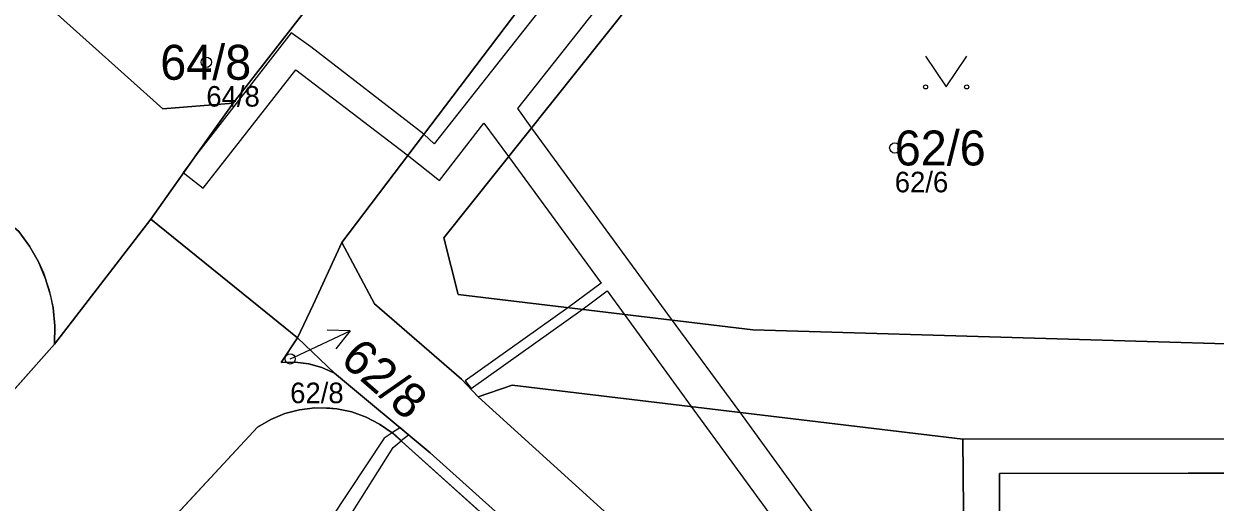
# Model space of a CAD drawing. Extents: x -734965 to -732523, y -1026217 to -1023680.
# Drawn here: x -733379.5 to -733321.6, y -1025403.5 to -1025380.2 of the extents above; entities that cross this region are included whole.
import ezdxf

# ---------------------------------------------------------------- set-up
doc = ezdxf.new("R2010")
doc.units = 0
for name, color, linetype in [('Vrstva 1', 7, 'Continuous'), ('Vrstva 13', 7, 'Continuous'), ('Vrstva 2', 7, 'Continuous'), ('Vrstva 3', 7, 'Continuous'), ('Vrstva 4', 7, 'Continuous'), ('Vrstva 50', 7, 'Continuous'), ('Vrstva 51', 7, 'Continuous'), ('Vrstva 52', 7, 'Continuous'), ('Vrstva 7', 7, 'Continuous')]:
    doc.layers.add(name, color=color, linetype=linetype)

msp = doc.modelspace()

# ---------------------------------------------------------------- linework, layer by layer
at = {"layer": 'Vrstva 1'}
for p, q in [((-733369.35, -1025384.05), (-733364.19, -1025377.41)), ((-733400.27, -1025420.79), (-733378.04, -1025395.77)), ((-733366.23, -1025395.46), (-733367.01, -1025396.66)), ((-733364.43, -1025397.19), (-733366.23, -1025395.46)), ((-733368.17, -1025399.81), (-733395.63, -1025429.42)), ((-733349.41, -1025411.06), (-733361.62, -1025400.09))]:
    msp.add_line(p, q, dxfattribs=at)
for points in [[(-733334.1, -1025356), (-733336.52, -1025355.35), (-733355.76, -1025379.88), (-733364.07, -1025390.83)], [(-733305.96, -1025390.15), (-733315.56, -1025395.92), (-733344.06, -1025395.07), (-733358.4, -1025393.36), (-733359.11, -1025390.6), (-733338.14, -1025364.32)], [(-733391.6, -1025367.45), (-733372.78, -1025384.33), (-733369.35, -1025384.05)], [(-733373.36, -1025389.69), (-733371.13, -1025386.55), (-733369.35, -1025384.05)], [(-733378.04, -1025395.77), (-733376.57, -1025393.86), (-733373.36, -1025389.69)], [(-733373.36, -1025389.69), (-733367.76, -1025394.22), (-733366.23, -1025395.46)], [(-733379.78, -1025390.29), (-733379.261, -1025391.006), (-733378.826, -1025391.776), (-733378.59, -1025392.305), (-733378.306, -1025393.142), (-733378.118, -1025394.006), (-733378.029, -1025394.886), (-733378.04, -1025395.77)], [(-733364.07, -1025390.83), (-733365.46, -1025393.86), (-733366.23, -1025395.46)], [(-733364.07, -1025390.83), (-733362.48, -1025393.82), (-733358.24, -1025397.48), (-733357.44, -1025398.34)], [(-733367.01, -1025396.66), (-733366.337, -1025396.648), (-733365.693, -1025396.731), (-733365.044, -1025396.914), (-733364.43, -1025397.19)], [(-733364.43, -1025397.19), (-733359.76, -1025401.07), (-733346.42, -1025413.04), (-733344.15, -1025415.58)], [(-733277.37, -1025401.66), (-733277.93, -1025401.62), (-733288.27, -1025401.59), (-733290.61, -1025398.76), (-733290.61, -1025397.56), (-733296.97, -1025397.54), (-733296.98, -1025400.38), (-733333.85, -1025400.4)], [(-733357.44, -1025398.34), (-733355.78, -1025397.77), (-733333.85, -1025400.4)], [(-733321.83, -1025435.11), (-733336.06, -1025419.08), (-733344.28, -1025410.28), (-733357.44, -1025398.34)], [(-733361.62, -1025400.09), (-733362.228, -1025399.663), (-733362.888, -1025399.323), (-733363.587, -1025399.073), (-733364.314, -1025398.92), (-733364.643, -1025398.884), (-733365.386, -1025398.875), (-733366.123, -1025398.965), (-733366.841, -1025399.154), (-733367.528, -1025399.437), (-733368.17, -1025399.81)], [(-733333.85, -1025400.4), (-733333.71, -1025415.75), (-733293.62, -1025415.8), (-733293.85, -1025426.58), (-733294.58, -1025426.6)]]:
    msp.add_lwpolyline(points, dxfattribs=at)
at = {"layer": 'Vrstva 13'}
for points in [[(-733339.9, -1025405.68), (-733344.7, -1025399.06), (-733348.02, -1025394.56), (-733354.82, -1025385.26), (-733355.51, -1025384.31), (-733333.45, -1025356.42)], [(-733345.75, -1025368.5), (-733359.57, -1025386.02), (-733360.07, -1025385.56), (-733365.57, -1025381.31), (-733366.53, -1025380.63), (-733371.13, -1025386.55), (-733371.79, -1025387.43), (-733370.81, -1025388.18), (-733366.31, -1025382.42), (-733360.88, -1025386.56), (-733359.32, -1025387.81), (-733357.15, -1025385.02), (-733355.95, -1025386.65), (-733351.44, -1025392.81), (-733353.07, -1025394), (-733358.07, -1025397.56), (-733357.77, -1025397.93), (-733352.32, -1025394.06), (-733351.15, -1025393.18), (-733350.32, -1025394.31), (-733347.07, -1025398.81), (-733341.8, -1025406.02)]]:
    msp.add_lwpolyline(points, dxfattribs=at)
for points in [[(-733361.18, -1025400.46), (-733360.82, -1025400.18), (-733361.21, -1025399.83), (-733361.6, -1025400.07)], [(-733366.41, -1025406.26), (-733365.29, -1025407.27), (-733364.54, -1025406.44), (-733364.91, -1025406.1), (-733361.57, -1025400.81), (-733361.18, -1025400.48), (-733361.62, -1025400.09), (-733362.01, -1025400.35), (-733365.48, -1025405.58), (-733365.65, -1025405.43)]]:
    msp.add_lwpolyline(points, close=True, dxfattribs=at)
at = {"layer": 'Vrstva 3'}
msp.add_lwpolyline([(-733335.66, -1025381.759), (-733334.66, -1025383.26), (-733333.66, -1025381.759)], dxfattribs=at)
for centre in [(-733335.66, -1025383.259), (-733333.66, -1025383.259)]:
    msp.add_circle(centre, 0.1, dxfattribs=at)
at = {"layer": 'Vrstva 4'}
for p, q in [((-733332.11, -1025414.18), (-733332.06, -1025402.07)), ((-733332.06, -1025402.07), (-733295.32, -1025402.01))]:
    msp.add_line(p, q, dxfattribs=at)
at = {"layer": 'Vrstva 50'}
for centre in [(-733370.66, -1025382.06), (-733337.16, -1025386.23), (-733366.58, -1025396.49)]:
    msp.add_circle(centre, 0.25, dxfattribs=at)
at = {"layer": 'Vrstva 51'}
for points in [[(-733364.19, -1025377.41), (-733369.35, -1025384.05), (-733371.13, -1025386.55), (-733373.36, -1025389.69), (-733367.76, -1025394.22), (-733366.23, -1025395.46), (-733365.46, -1025393.86), (-733364.07, -1025390.83), (-733355.76, -1025379.88), (-733336.52, -1025355.35), (-733334.1, -1025356), (-733327.83, -1025347.9), (-733334.4, -1025342.79), (-733336.11, -1025341.46), (-733346.33, -1025354.44), (-733352.38, -1025362.22), (-733358.92, -1025370.63)], [(-733305.96, -1025390.15), (-733338.14, -1025364.32), (-733359.11, -1025390.6), (-733358.4, -1025393.36), (-733344.06, -1025395.07), (-733315.56, -1025395.92)], [(-733377.62, -1025375.99), (-733377.11, -1025375.43), (-733378.38, -1025374.3), (-733378.89, -1025374.85), (-733382.82, -1025371.29), (-733382.28, -1025370.75), (-733383.57, -1025369.66), (-733384.08, -1025370.22), (-733388.03, -1025366.69), (-733387.52, -1025366.13), (-733389.14, -1025364.67), (-733391.6, -1025367.45), (-733372.78, -1025384.33), (-733369.35, -1025384.05), (-733364.19, -1025377.41), (-733368.5, -1025373.62), (-733373.65, -1025379.54)], [(-733364.07, -1025390.83), (-733365.46, -1025393.86), (-733366.23, -1025395.46), (-733364.43, -1025397.19), (-733359.76, -1025401.07), (-733346.42, -1025413.04), (-733344.15, -1025415.58), (-733321.83, -1025435.11), (-733336.06, -1025419.08), (-733344.28, -1025410.28), (-733357.44, -1025398.34), (-733358.24, -1025397.48), (-733362.48, -1025393.82)], [(-733364.43, -1025397.19), (-733366.23, -1025395.46), (-733367.01, -1025396.66), (-733366.337, -1025396.648), (-733365.693, -1025396.731), (-733365.044, -1025396.914)], [(-733294.58, -1025426.6), (-733293.85, -1025426.58), (-733293.62, -1025415.8), (-733333.71, -1025415.75), (-733333.85, -1025400.4), (-733355.78, -1025397.77), (-733357.44, -1025398.34), (-733344.28, -1025410.28), (-733336.06, -1025419.08), (-733321.83, -1025435.11), (-733294.23, -1025459.24)]]:
    msp.add_lwpolyline(points, close=True, dxfattribs=at)
for points in [[(-733409.8, -1025363.41), (-733407.05, -1025365.81), (-733399.76, -1025372.52), (-733396.65, -1025375.14), (-733389.4, -1025381.77), (-733386.44, -1025384.43), (-733382.83, -1025387.71), (-733379.78, -1025390.29), (-733379.261, -1025391.006), (-733378.826, -1025391.776), (-733378.59, -1025392.305), (-733378.306, -1025393.142), (-733378.118, -1025394.006), (-733378.029, -1025394.886), (-733378.04, -1025395.77), (-733376.57, -1025393.86), (-733373.36, -1025389.69), (-733371.13, -1025386.55), (-733369.35, -1025384.05), (-733372.78, -1025384.33), (-733391.6, -1025367.45), (-733393.86, -1025365.42), (-733398.45, -1025361.31), (-733412.35, -1025348.85)], [(-733315.56, -1025395.92), (-733344.06, -1025395.07), (-733358.4, -1025393.36), (-733359.11, -1025390.6), (-733338.14, -1025364.32), (-733332.35, -1025357.15), (-733334.1, -1025356), (-733336.52, -1025355.35), (-733355.76, -1025379.88), (-733364.07, -1025390.83), (-733362.48, -1025393.82), (-733358.24, -1025397.48), (-733357.44, -1025398.34), (-733355.78, -1025397.77), (-733333.85, -1025400.4), (-733296.98, -1025400.38)], [(-733443.15, -1025384.86), (-733403.43, -1025419.62), (-733402.866, -1025420.035), (-733402.307, -1025420.338), (-733401.652, -1025420.586), (-733400.968, -1025420.737), (-733400.27, -1025420.79), (-733378.04, -1025395.77), (-733378.029, -1025394.886), (-733378.118, -1025394.006), (-733378.23, -1025393.437), (-733378.481, -1025392.59), (-733378.826, -1025391.776), (-733379.261, -1025391.006), (-733379.78, -1025390.29), (-733382.83, -1025387.71), (-733386.44, -1025384.43), (-733389.4, -1025381.77), (-733396.65, -1025375.14), (-733399.76, -1025372.52), (-733407.05, -1025365.81), (-733409.8, -1025363.41)], [(-733346.42, -1025413.04), (-733359.76, -1025401.07), (-733364.43, -1025397.19), (-733365.044, -1025396.914), (-733365.669, -1025396.736), (-733366.337, -1025396.648), (-733367.01, -1025396.66), (-733366.23, -1025395.46), (-733367.76, -1025394.22), (-733373.36, -1025389.69), (-733376.57, -1025393.86), (-733378.04, -1025395.77), (-733400.27, -1025420.79)], [(-733277.35, -1025412.35), (-733277.37, -1025402.91), (-733277.37, -1025401.66), (-733277.93, -1025401.62), (-733288.27, -1025401.59), (-733290.61, -1025398.76), (-733290.61, -1025397.56), (-733296.97, -1025397.54), (-733296.98, -1025400.38), (-733333.85, -1025400.4), (-733333.71, -1025415.75)], [(-733395.63, -1025429.42), (-733368.17, -1025399.81), (-733367.528, -1025399.437), (-733366.842, -1025399.153), (-733366.123, -1025398.965), (-733365.386, -1025398.874), (-733365.054, -1025398.866), (-733364.314, -1025398.92), (-733363.587, -1025399.073), (-733362.887, -1025399.322), (-733362.228, -1025399.663), (-733361.62, -1025400.09), (-733349.41, -1025411.06)], [(-733349.41, -1025411.06), (-733361.62, -1025400.09), (-733362.228, -1025399.663), (-733362.888, -1025399.323), (-733363.587, -1025399.073), (-733364.314, -1025398.92), (-733364.643, -1025398.884), (-733365.386, -1025398.875), (-733366.123, -1025398.965), (-733366.841, -1025399.154), (-733367.528, -1025399.437), (-733368.17, -1025399.81), (-733395.63, -1025429.42)]]:
    msp.add_lwpolyline(points, dxfattribs=at)
at = {"layer": 'Vrstva 52'}
msp.add_lwpolyline([(-733288.42, -1025426.55), (-733288.51, -1025414.98), (-733288.52, -1025413.08), (-733284.83, -1025413.07), (-733278.97, -1025413.05), (-733279, -1025403.23), (-733291.99, -1025403.2), (-733291.99, -1025402.01), (-733292.19, -1025402.01), (-733292.19, -1025399.69), (-733295.36, -1025399.69), (-733295.32, -1025402.01), (-733332.06, -1025402.07), (-733332.11, -1025414.18), (-733292.3, -1025414.16), (-733292.28, -1025426.53), (-733292.78, -1025426.55), (-733292.77, -1025460.48), (-733280.4, -1025460.37), (-733280.32, -1025455.22), (-733280.53, -1025426.63)], close=True, dxfattribs=at)
at = {"layer": 'Vrstva 7'}
for p, q in [((-733366.38, -1025396.4), (-733363.66, -1025395.132)), ((-733363.66, -1025395.132), (-733364.779, -1025395.101)), ((-733363.66, -1025395.132), (-733364.356, -1025396.009)), ((-733366.58, -1025396.49), (-733366.38, -1025396.4))]:
    msp.add_line(p, q, dxfattribs=at)

# ---------------------------------------------------------------- texts
at = {"layer": 'Vrstva 2'}
for s, p in [('64/8', (-733372.901, -1025382.91)), ('62/6', (-733337.16, -1025387.08))]:
    msp.add_text(s, height=1.7, dxfattribs=at).set_placement(p)
msp.add_text('62/8', height=1.7, rotation=319, dxfattribs=at).set_placement((-733364.207, -1025396.641))
at = {"layer": 'Vrstva 50'}
for s, p in [('64/8', (-733370.66, -1025384.216)), ('62/6', (-733337.16, -1025388.386)), ('62/8', (-733366.58, -1025398.646))]:
    msp.add_text(s, height=1, dxfattribs=at).set_placement(p)

doc.saveas('drawing.dxf')
